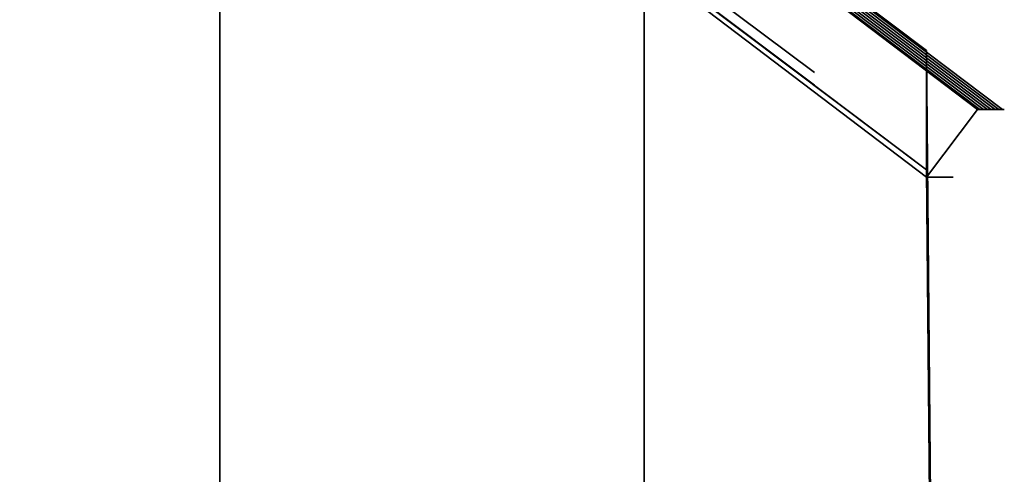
# Model space of a CAD drawing. Extents: x -133 to 627, y -127 to 467.
# Tile 416 of 421: x 380 to 403, y 64 to 74. Entities that reach past the tile are written whole.
import ezdxf

# ---------------------------------------------------------------- set-up
doc = ezdxf.new("R2010")
doc.units = 0
doc.layers.get('0').update_dxf_attribs({"lineweight": 35})
doc.layers.add('A_Dach', color=1, linetype='Continuous', lineweight=35, true_color=0xff0000)

# ---------------------------------------------------------------- blocks, each defined once
blk = doc.blocks.new('Referenz-A06HSTEJNL', base_point=(136.761, 32.375))
at = {"layer": 'A_Dach', "color": 0, "linetype": 'ByBlock', "ltscale": 0.35}
for p, q in [((354.102, 109.327), (401.264, 73.758)), ((354.102, 109.327), (401.264, 73.758)), ((402.46, 72.372), (354.102, 109.08)), ((402.46, 72.372), (354.102, 109.08)), ((402.787, 72.372), (354.138, 109.053)), ((354.102, 106.575), (398.622, 73.24)), ((401.265, 70.775), (354.102, 106.575)), ((398.622, 73.24), (354.102, 106.575)), ((354.102, 106.575), (401.265, 70.775)), ((398.622, 72.939), (354.102, 106.515)), ((354.102, 106.515), (398.622, 72.939)), ((354.102, 106.515), (401.264, 70.946)), ((401.264, 70.946), (354.102, 106.515)), ((402.877, 72.372), (367.023, 99.406)), ((402.697, 72.372), (367.402, 98.985)), ((402.966, 72.372), (379.978, 89.705)), ((402.608, 72.372), (380.665, 88.917)), ((384.604, 86.323), (384.604, 33.798)), ((403.056, 72.372), (392.934, 80.004)), ((402.518, 72.372), (393.929, 78.849)), ((394.604, 78.782), (394.604, 33.798)), ((401.264, 73.758), (401.627, 33.798)), ((401.264, 70.946), (401.264, 73.758)), ((401.264, 70.946), (401.264, 73.758)), ((401.264, 73.758), (401.627, 33.798)), ((401.264, 73.758), (401.264, 70.946)), ((401.265, 70.775), (402.46, 72.372)), ((402.46, 72.372), (401.265, 70.775)), ((401.265, 70.775), (402.46, 72.372)), ((403.096, 72.372), (402.46, 72.372)), ((403.096, 72.372), (402.46, 72.372)), ((401.264, 70.946), (401.614, 32.375)), ((401.614, 32.375), (401.264, 70.946)), ((401.891, 70.775), (401.265, 70.775)), ((401.265, 70.775), (401.891, 70.775))]:
    blk.add_line(p, q, dxfattribs=at)

msp = doc.modelspace()

# ---------------------------------------------------------------- block references
at = {"color": 251, "lineweight": 25, "ltscale": 0.25, "true_color": 0x585858}
msp.add_blockref('Referenz-A06HSTEJNL', (136.761, 32.375), dxfattribs=at)

doc.saveas('drawing.dxf')
